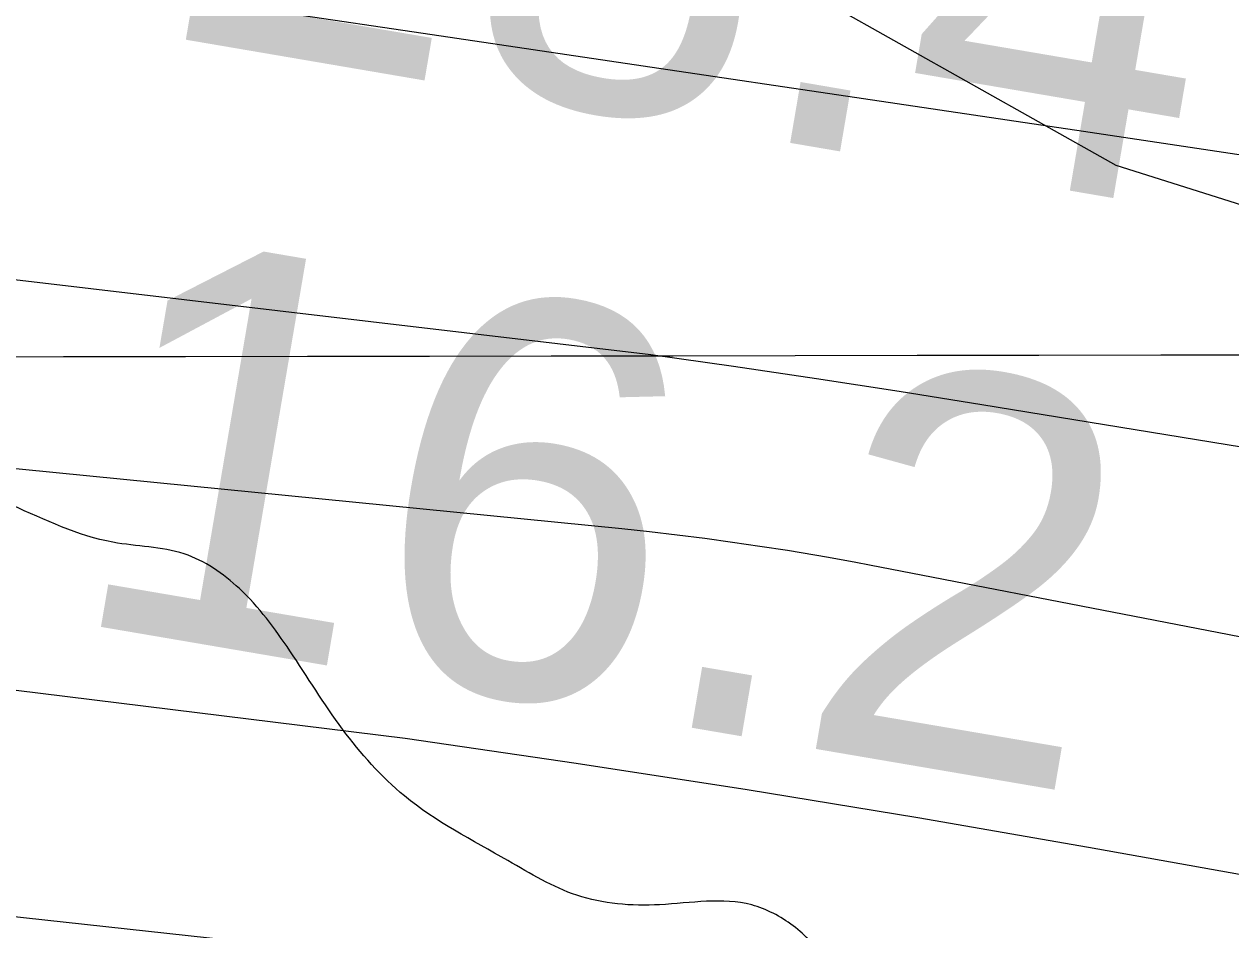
# Model space of a CAD drawing. Extents: x 3329332 to 3367211, y 631066 to 656469.
# Drawn here: x 3337870.7 to 3338074.1, y 648480.8 to 648633.5 of the extents above; entities that cross this region are included whole.
import ezdxf

# ---------------------------------------------------------------- set-up
doc = ezdxf.new("R2010")
doc.units = 0
for name, color, linetype in [('V-GRID-MAJR', 7, 'Continuous'), ('V-RIVR-EDGE', 7, 'Continuous'), ('V-RIVR-RANG', 7, 'Continuous'), ('V-SITE-VEGE', 7, 'Continuous'), ('V-TOPO-DPTH', 7, 'Continuous'), ('V-TOPO-MAJR', 7, 'Continuous'), ('V-TOPO-MINR', 7, 'Continuous')]:
    doc.layers.add(name, color=color, linetype=linetype)

msp = doc.modelspace()

# ---------------------------------------------------------------- linework, layer by layer
at = {"layer": 'V-GRID-MAJR'}
msp.add_spline([(3333438.762, 648570.676), (3338699.3000000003, 648578.71), (3343959.8370000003, 648587.509), (3349220.373, 648597.073), (3354480.9080000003, 648607.402), (3359741.441, 648618.497), (3365001.972, 648630.356), (3365001.973, 648630.356)], degree=3, dxfattribs=at)
at = {"layer": 'V-RIVR-EDGE'}
msp.add_spline([(3343636.8271070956, 646843.3989800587), (3343622.1108212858, 646851.5792317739), (3343608.9428611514, 646858.5922459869), (3343596.5399541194, 646861.3375356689), (3343585.2946953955, 646861.7531449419), (3343568.24393458, 646866.8367453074), (3343554.697763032, 646877.7287245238), (3343538.057816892, 646892.1185805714), (3343529.147033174, 646895.6308411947), (3343519.467360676, 646901.8596239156), (3343506.6900779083, 646910.0350810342), (3343488.8790585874, 646921.325408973), (3343476.1027347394, 646929.8886666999), (3343464.099135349, 646937.2866047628), (3343456.7481843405, 646944.2852351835), (3343449.7850339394, 646951.2829066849), (3343444.7484206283, 646953.23437568), (3343437.386921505, 646955.9671994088), (3343424.9830555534, 646958.3246884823), (3343409.480620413, 646962.2410513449), (3343396.697584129, 646968.089704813), (3343383.5277061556, 646974.3271178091), (3343375.7774475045, 646976.6730998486), (3343358.7228510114, 646980.205497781), (3343342.4448146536, 646984.1237784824), (3343324.996664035, 646985.3303316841), (3343315.3045255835, 646986.5177064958), (3343304.843498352, 646990.4216034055), (3343288.9638107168, 646998.60473188), (3343275.4109267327, 647006.7821068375), (3343264.954694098, 647012.6250067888), (3343248.681452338, 647018.4822905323), (3343233.954618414, 647022.3967355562), (3343209.925364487, 647028.2731976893), (3343162.260410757, 647042.3519666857), (3343147.918500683, 647045.1020509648), (3343128.926818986, 647049.4148447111), (3343116.5229530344, 647051.7723337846), (3343106.4526031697, 647056.8386736), (3343102.5793916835, 647058.7872658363), (3343086.688197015, 647062.3167870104), (3343081.258988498, 647062.3302118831), (3343073.506812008, 647063.9005927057), (3343064.593151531, 647066.249451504), (3343053.7481593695, 647071.7055097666), (3343047.940739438, 647075.5978996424), (3343041.7426421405, 647078.3278466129), (3343029.344529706, 647083.0121393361), (3343020.0488221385, 647087.6887607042), (3343006.4940203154, 647095.090534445), (3342971.6236099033, 647107.974257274), (3342951.4790744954, 647116.5557344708), (3342937.1515482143, 647125.1228278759), (3342928.2455590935, 647130.5740915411), (3342903.0586568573, 647138.7802340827), (3342877.487789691, 647148.5385379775), (3342858.8954156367, 647157.5039801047), (3342849.609297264, 647166.0586075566), (3342844.19159578, 647170.7256397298), (3342831.7934833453, 647175.4099324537), (3342823.655424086, 647177.7568734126), (3342803.887182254, 647181.6837843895), (3342796.52568313, 647184.4166081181), (3342787.2309344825, 647189.4810300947), (3342775.609382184, 647194.5512055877), (3342758.944504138, 647198.858245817), (3342732.97337041, 647203.5761007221), (3342721.3451056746, 647205.9316719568), (3342697.703652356, 647211.8071751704), (3342663.989931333, 647221.973416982), (3342635.705418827, 647232.1262339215), (3342620.593661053, 647237.2050396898), (3342601.9840264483, 647239.1900708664), (3342563.6166981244, 647249.3678197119), (3342526.798654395, 647258.7661316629), (3342490.762924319, 647270.8771300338), (3342457.056874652, 647284.1457767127), (3342444.661638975, 647289.9934712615), (3342438.029712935, 647274.1099479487), (3342415.16769651, 647281.5347357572), (3342391.925550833, 647292.0628873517), (3342329.1699355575, 647319.7520755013), (3342295.0780031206, 647333.7972823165), (3342283.068650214, 647338.8684167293), (3342254.791809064, 647352.1236385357), (3342236.19751717, 647360.3134794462), (3342218.3759497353, 647367.3380006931), (3342205.204153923, 647372.7998124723), (3342191.64743426, 647379.4259849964), (3342179.2579521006, 647387.6004831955), (3342172.2852125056, 647390.720148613), (3342149.820585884, 647402.0219835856), (3342116.8997266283, 647419.1667185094), (3342096.3664316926, 647427.3613540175), (3342074.6726116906, 647436.7222681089), (3342056.4594079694, 647442.1965458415), (3342048.7110671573, 647445.3181290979), (3342046.3909759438, 647448.0384868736), (3342044.4577264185, 647450.3700851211), (3342038.2586702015, 647452.712231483), (3342007.6463951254, 647462.4830013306), (3341964.2482070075, 647476.9390228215), (3341952.242689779, 647483.5613596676), (3341946.042674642, 647485.5157054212), (3341937.125178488, 647486.313361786), (3341928.594524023, 647486.7222586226), (3341922.397385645, 647489.8400062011), (3341906.513862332, 647496.4719322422), (3341894.505468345, 647501.9308672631), (3341878.2379801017, 647510.1149546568), (3341870.0932084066, 647509.7472913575), (3341856.9137412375, 647512.1066982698), (3341848.000080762, 647514.4555570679), (3341827.073231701, 647520.324347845), (3341821.2638939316, 647523.4411365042), (3341814.6789549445, 647526.5598430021), (3341810.025347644, 647526.571350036), (3341806.5332243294, 647525.8043790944), (3341795.289883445, 647526.9955895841), (3341774.7450814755, 647530.5366177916), (3341748.7854547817, 647539.9080799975), (3341739.1000287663, 647543.8100590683), (3341723.2049984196, 647545.7883778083), (3341703.4377155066, 647550.1030893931), (3341688.708963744, 647553.2419331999), (3341675.143613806, 647556.3779002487), (3341665.0684693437, 647559.505237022), (3341655.7785152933, 647566.5086620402), (3341650.35985489, 647570.787893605), (3341641.0583938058, 647573.1377113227), (3341619.3521078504, 647577.4572175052), (3341603.0731125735, 647580.9876975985), (3341588.7244900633, 647581.0231776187), (3341577.8641551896, 647580.2744261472), (3341570.499779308, 647581.843848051), (3341563.913881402, 647584.5747539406), (3341550.35620282, 647590.8131258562), (3341537.182489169, 647595.4993364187), (3341511.9936690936, 647602.9298777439), (3341494.1644303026, 647606.8519941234), (3341474.01126462, 647611.9432658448), (3341452.3126500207, 647619.3651768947), (3341435.647771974, 647623.672217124), (3341426.7293169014, 647624.0820728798), (3341409.6747204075, 647627.6144708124), (3341399.593822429, 647628.4150039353), (3341382.156219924, 647633.887363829), (3341364.3346524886, 647640.9118850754), (3341355.4209920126, 647643.2607438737), (3341344.179568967, 647645.2275555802), (3341336.034797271, 647644.8598922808), (3341320.5266086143, 647646.449451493), (3341290.677468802, 647651.176895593), (3341274.0145085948, 647656.2595370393), (3341268.5862589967, 647656.6607625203), (3341256.951281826, 647656.301729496), (3341232.5255970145, 647658.6889450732), (3341211.979836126, 647661.842172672), (3341186.0144559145, 647668.8868312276), (3341159.6564804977, 647673.9934456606), (3341146.4731776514, 647674.8016501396), (3341117.007043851, 647677.589132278), (3341103.433063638, 647677.2348938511), (3341097.616054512, 647677.2492776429), (3341091.8028810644, 647678.8148638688), (3341087.9296695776, 647680.7634561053), (3341085.2198599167, 647682.7091715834), (3341079.7954459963, 647684.661599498), (3341055.366884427, 647685.8854132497), (3341036.3684902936, 647687.4836027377), (3341024.7306363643, 647685.9611678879), (3341011.1547383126, 647684.8313282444), (3340999.5255146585, 647686.7990988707), (3340985.1855224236, 647690.3247843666), (3340953.8005228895, 647701.2608738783), (3340935.5930726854, 647709.0619552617), (3340923.584678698, 647714.5208902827), (3340917.0016575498, 647718.4151979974), (3340910.7968478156, 647718.4305407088), (3340908.0793667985, 647717.2738513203), (3340903.8135601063, 647717.2843994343), (3340894.5092222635, 647718.4708153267), (3340882.4893212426, 647719.2761430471), (3340860.789747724, 647726.3102534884), (3340855.75697009, 647729.812924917), (3340851.89047104, 647734.4761214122), (3340848.4060190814, 647736.811555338), (3340842.5909277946, 647737.6015403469), (3340826.314809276, 647742.2954222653), (3340811.5946877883, 647748.9244715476), (3340794.9432346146, 647758.6607202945), (3340781.396104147, 647769.1648989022), (3340774.827466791, 647778.8762157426), (3340770.949460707, 647778.8858049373), (3340766.3035247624, 647781.9997168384), (3340765.154506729, 647787.8196027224), (3340765.1631370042, 647791.3098081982), (3340761.6815618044, 647794.8086439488), (3340748.8985255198, 647800.6572974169), (3340736.8843780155, 647803.7894287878), (3340725.2589900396, 647807.3084018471), (3340719.4477344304, 647809.6495892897), (3340716.353959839, 647813.1474661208), (3340707.8348124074, 647818.2099702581), (3340686.534546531, 647829.8967290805), (3340660.9655972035, 647840.4306341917), (3340654.377781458, 647842.3859388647), (3340636.5533372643, 647848.2470582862), (3340626.477233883, 647850.986594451), (3340619.1090223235, 647851.0048139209), (3340608.2458106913, 647849.0926606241), (3340603.203443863, 647848.7173259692), (3340600.494593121, 647851.0508420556), (3340597.786701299, 647853.7721587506), (3340589.6467242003, 647855.343498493), (3340581.5086649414, 647857.6904394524), (3340569.1143881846, 647863.9259346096), (3340561.3708419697, 647868.9865209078), (3340557.892143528, 647873.6487584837), (3340534.6413675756, 647880.686704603), (3340500.541763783, 647891.6295065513), (3340470.702213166, 647900.2349567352), (3340445.522023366, 647911.1557035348), (3340419.5623966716, 647920.5271657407), (3340404.067632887, 647927.5459334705), (3340372.685510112, 647939.6454248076), (3340342.4696659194, 647952.9054412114), (3340306.057642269, 647969.6710058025), (3340282.828921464, 647985.6283659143), (3340275.0940055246, 647994.1791576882), (3340268.900702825, 647998.8481077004), (3340258.823640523, 648001.199843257), (3340240.223595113, 648007.0628805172), (3340208.8366777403, 648017.2233688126), (3340162.736351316, 648036.7275106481), (3340150.3468691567, 648044.9020088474), (3340132.923650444, 648056.1913778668), (3340120.1463676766, 648064.3668349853), (3340103.8769615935, 648071.7753211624), (3340062.4148997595, 648085.063146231), (3340020.562160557, 648097.1885283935), (3340008.159253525, 648099.9338180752), (3339970.575197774, 648113.2120539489), (3339931.446652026, 648129.2087297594), (3339889.974042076, 648138.2307481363), (3339851.5961656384, 648144.1426902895), (3339826.794187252, 648151.1844720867), (3339779.131151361, 648166.0388423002), (3339750.4607560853, 648176.9682193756), (3339726.4410913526, 648186.7226875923), (3339710.1716852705, 648194.1311737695), (3339698.5520508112, 648199.9769504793), (3339684.9905365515, 648204.6641199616), (3339657.470118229, 648210.1614117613), (3339640.4049736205, 648209.4280030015), (3339598.1414197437, 648212.2471294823), (3339566.358071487, 648218.9183712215), (3339519.0713291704, 648229.118175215), (3339492.7200661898, 648236.9393939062), (3339468.307806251, 648244.7558180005), (3339451.6400514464, 648247.899456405), (3339423.72320224, 648249.9075016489), (3339391.1489100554, 648250.3758514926), (3339356.2621980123, 648256.6669639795), (3339323.3125711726, 648262.1776806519), (3339267.0929899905, 648266.970331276), (3339191.493926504, 648276.0767345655), (3339142.6492693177, 648283.5657699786), (3339080.627062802, 648294.1898135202), (3339050.0051985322, 648300.0825772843), (3339012.788806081, 648305.2160414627), (3338936.4160592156, 648315.0999638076), (3338861.5935558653, 648324.5922498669), (3338841.0430003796, 648325.8064744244), (3338779.400923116, 648333.3271541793), (3338716.984203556, 648341.237552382), (3338619.6702238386, 648351.1732563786), (3338573.9260536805, 648357.879019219), (3338540.2008256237, 648363.3916537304), (3338502.213626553, 648370.4660387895), (3338454.128268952, 648371.3605460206), (3338406.04578811, 648373.4184550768), (3338372.6958947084, 648373.8887227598), (3338327.7215722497, 648378.2657641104), (3338302.9100046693, 648381.4295398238), (3338283.518056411, 648380.7018845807), (3338273.82495904, 648381.5014587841), (3338260.6522043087, 648386.5754699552), (3338248.6428514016, 648391.646604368), (3338238.5715426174, 648396.3251435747), (3338223.4501956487, 648397.5259432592), (3338149.397539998, 648404.6895078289), (3338106.754815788, 648410.9997987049), (3338090.4815740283, 648416.8570824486), (3338075.7662471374, 648425.4251347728), (3338068.017906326, 648428.5467180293), (3338061.041331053, 648430.1151810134), (3338050.188667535, 648432.4688344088), (3338042.0563617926, 648437.1425790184), (3338023.077146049, 648446.4967806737), (3338014.178828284, 648455.0504492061), (3338009.5482350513, 648464.3691708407), (3338008.012375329, 648470.5778162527), (3338005.6980376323, 648475.6249776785), (3338000.2832129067, 648481.4554116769), (3337993.311432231, 648484.962877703), (3337977.799407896, 648485.0012344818), (3337963.842421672, 648486.5869580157), (3337952.2227872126, 648492.4327347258), (3337934.79860958, 648503.3343031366), (3337924.3558018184, 648514.6064116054), (3337915.4689910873, 648527.8136874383), (3337906.963268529, 648538.3054000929), (3337897.6704377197, 648544.1454232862), (3337885.6534134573, 648546.1141528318), (3337868.6055294, 648552.3611550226), (3337833.747584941, 648570.2862857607), (3337831.4265348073, 648572.6188429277), (3337828.3413904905, 648579.6069252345), (3337825.256246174, 648586.595007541), (3337821.7775477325, 648591.257245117), (3337805.128012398, 648601.7690950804), (3337772.198522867, 648615.4236245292), (3337745.0716586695, 648623.2467610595), (3337725.3043757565, 648627.561472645), (3337697.3971157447, 648633.4475239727), (3337655.9264236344, 648643.2451435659), (3337633.050982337, 648645.2407228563), (3337587.683105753, 648647.2919194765), (3337530.6735395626, 648646.2694788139), (3337482.1965456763, 648645.6137425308), (3337469.4000845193, 648646.0331874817), (3337459.3258989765, 648649.5483248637), (3337449.6337605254, 648650.7356996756), (3337425.977923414, 648650.7941937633), (3337387.1921090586, 648648.5632820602), (3337346.0785321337, 648645.9503232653), (3337294.491462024, 648642.1998534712), (3337235.915350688, 648634.9764387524), (3337203.720228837, 648631.9536242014), (3337180.834239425, 648629.6833967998), (3337120.3162482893, 648621.3013748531), (3337079.5770471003, 648613.2582486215), (3337041.950798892, 648609.4732577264), (3337018.288249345, 648606.8171475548), (3336982.5914149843, 648599.1493559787), (3336951.5549003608, 648594.1846616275), (3336908.505197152, 648592.7398992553), (3336875.1648929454, 648597.088173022), (3336858.1045429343, 648598.2937673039), (3336851.1308444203, 648601.025632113), (3336844.931788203, 648603.367778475), (3336839.116696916, 648604.1577634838), (3336830.97288414, 648604.1779007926), (3336822.0457987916, 648601.0975510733), (3336811.5607985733, 648595.3064327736), (3336803.0243905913, 648593.38852596), (3336796.0430207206, 648593.017985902), (3336789.068363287, 648595.3620501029), (3336779.3743069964, 648595.773823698), (3336757.2572063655, 648590.787074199), (3336729.690759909, 648577.6699367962), (3336702.1377383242, 648569.9820079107), (3336685.851071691, 648570.4100831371), (3336673.8330885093, 648571.991012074), (3336663.7483548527, 648571.2403427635), (3336652.882266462, 648568.1647876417), (3336636.9603863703, 648559.2846893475), (3336627.2586587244, 648556.5940580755), (3336614.4593208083, 648555.8501012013), (3336584.9759264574, 648551.6571723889), (3336546.1862764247, 648547.8750582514), (3336510.1064360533, 648542.1472286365), (3336477.9017250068, 648535.2464080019), (3336448.4029879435, 648524.8486694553), (3336423.931274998, 648508.6214558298), (3336410.7115332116, 648494.6932371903), (3336400.5932373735, 648480.3695465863), (3336397.4630238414, 648469.1310002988), (3336394.711021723, 648454.0134890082), (3336388.0781367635, 648437.7421650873), (3336381.4500464, 648423.409844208), (3336375.9901524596, 648411.0136496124), (3336372.482686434, 648404.0418689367), (3336364.323530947, 648397.8571965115), (3336361.2134547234, 648394.762463), (3336359.6555398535, 648392.0516944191), (3336357.7011941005, 648385.8516792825), (3336351.0903642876, 648378.4997693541), (3336344.851033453, 648364.5542901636), (3336339.7981185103, 648359.9131488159), (3336331.2597926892, 648357.2196407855), (3336326.2116723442, 648354.5175024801), (3336319.2197543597, 648349.8811557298), (3336309.8904846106, 648340.9847558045), (3336302.5136427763, 648337.5127697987), (3336295.1348831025, 648333.2651825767), (3336286.9699740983, 648324.753706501), (3336280.3696924, 648321.6676032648), (3336267.1739236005, 648317.4343998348), (3336257.8667089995, 648317.457413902), (3336251.6618992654, 648317.4727566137), (3336242.352766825, 648316.7201694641), (3336231.4924319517, 648315.9714179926), (3336219.8584136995, 648316.0001855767), (3336194.6504152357, 648315.6747147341), (3336165.5749588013, 648319.6246397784), (3336148.122013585, 648318.8921899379), (3336131.0530332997, 648316.6075787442), (3336112.040255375, 648312.3887591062), (3336101.9488092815, 648308.9234855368), (3336086.414729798, 648300.0424283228), (3336075.546723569, 648296.1912719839), (3336060.4167463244, 648293.9018661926), (3336047.620285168, 648294.3213111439), (3336032.5056506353, 648298.2367150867), (3336021.6558638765, 648301.7537703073), (3336016.2304910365, 648303.3183976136), (3336006.536434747, 648303.7301712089), (3335978.6195855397, 648305.7382164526), (3335940.2158182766, 648301.1795421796), (3335891.725399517, 648295.0945973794), (3335848.668024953, 648290.5474301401), (3335790.1091741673, 648290.304426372), (3335753.2671574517, 648290.0077231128), (3335726.4993262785, 648286.1958824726), (3335694.691046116, 648282.7843083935), (3335674.8959545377, 648275.8528023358), (3335659.375299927, 648272.4009536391), (3335636.485474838, 648268.5795238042), (3335620.5808552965, 648266.6798364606), (3335591.8816924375, 648265.9751952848), (3335557.760033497, 648267.9985832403), (3335544.1870122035, 648268.0321454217), (3335523.2429025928, 648266.920525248), (3335504.6208020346, 648263.8641485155), (3335489.879584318, 648261.9615844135), (3335466.2323774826, 648265.5102839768), (3335442.1868219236, 648264.7941357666), (3335411.550573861, 648264.8698904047), (3335377.8042495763, 648261.8509115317), (3335309.145322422, 648254.6524287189), (3335266.481501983, 648252.4311062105), (3335243.9861899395, 648251.3233217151), (3335220.7162355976, 648250.6052556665), (3335202.4953605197, 648252.9771285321), (3335190.085741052, 648253.0078139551), (3335171.0777577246, 648250.7279973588), (3335140.040284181, 648245.3755023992), (3335097.7364556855, 648231.9070033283), (3335079.888997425, 648228.4609081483), (3335074.8475895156, 648228.4733741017), (3335068.641820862, 648228.100916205), (3335061.6614099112, 648228.1181767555), (3335052.348441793, 648225.8143871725), (3335042.2617902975, 648224.2881166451), (3335032.1655496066, 648218.883840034), (3335022.075062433, 648215.8063670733), (3335003.0651612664, 648212.7509492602), (3334965.832467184, 648211.2918030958), (3334950.711120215, 648212.4926027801), (3334915.8148189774, 648214.905709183), (3334852.211683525, 648213.5117695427), (3334793.257360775, 648210.1673198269), (3334744.7774901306, 648208.3481817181), (3334710.648159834, 648207.2691648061), (3334677.2905950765, 648204.6370276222), (3334638.509575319, 648204.3451189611), (3334608.649887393, 648204.8067563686), (3334566.769339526, 648205.6859208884), (3334543.1135024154, 648205.7444149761), (3334524.8839970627, 648204.6260823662), (3334499.6721629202, 648202.7494090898), (3334450.4205267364, 648202.4833912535), (3334410.477064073, 648202.5821599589), (3334380.228616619, 648202.6569556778), (3334353.8668055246, 648206.2123676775), (3334344.5576730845, 648205.4597805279), (3334325.5516075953, 648203.9555651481), (3334283.271752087, 648200.1820812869), (3334254.566835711, 648197.1506364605), (3334219.268350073, 648193.7476926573), (3334183.2000167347, 648192.6734703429), (3334158.3779010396, 648191.5714393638), (3334149.457528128, 648191.205693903), (3334137.0402373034, 648188.1339744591), (3334128.501911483, 648185.440466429), (3334111.044171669, 648182.7690135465), (3334081.563654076, 648179.7394865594), (3334057.1293389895, 648178.636496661), (3334040.8436312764, 648179.4523724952), (3334029.993844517, 648182.969427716), (3334019.911028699, 648182.9943596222), (3333987.3213938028, 648177.2578997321), (3333955.1224362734, 648172.6838827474), (3333933.013006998, 648170.799538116), (3333908.970328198, 648171.2467917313), (3333889.5831745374, 648172.4581395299), (3333868.256058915, 648173.2864813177), (3333818.617581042, 648173.4092230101), (3333772.0776723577, 648171.973090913), (3333733.678699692, 648169.3534196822), (3333687.913433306, 648167.5275691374), (3333647.9594225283, 648163.3605311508), (3333617.3135852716, 648159.5582797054), (3333590.539041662, 648153.0318348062), (3333562.604931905, 648148.059469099), (3333531.5645816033, 648141.5435723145), (3333511.0063547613, 648139.6553920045), (3333488.8978844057, 648138.1588479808), (3333475.711704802, 648137.8036506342), (3333461.743211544, 648134.7357668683), (3333439.4028820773, 648130.067855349)], degree=3, dxfattribs=at)
at = {"layer": 'V-SITE-VEGE'}
msp.add_lwpolyline([(3338452.485, 648463.277), (3338402.199, 648477.001), (3338342.768, 648495.2980000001), (3338287.9080000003, 648518.1680000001), (3338237.6210000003, 648545.615), (3338191.906, 648568.485), (3338141.617, 648582.207), (3338054.757, 648609.652), (3337981.611, 648650.819), (3337817.034, 648751.449), (3337748.461, 648783.47), (3337721.0300000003, 648769.7440000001), (3337689.0300000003, 648774.321), (3337643.31, 648769.7440000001)], dxfattribs=at)
at = {"layer": 'V-TOPO-DPTH'}
msp.add_lwpolyline([(3339069.618363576, 648316.1470083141), (3338977.8549211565, 648330.1105584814), (3338832.35557752, 648351.6038482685), (3338813.2956012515, 648354.5330746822), (3338794.260410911, 648357.6101521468), (3338775.2623994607, 648360.9090061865), (3338756.289173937, 648364.355711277), (3338457.764414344, 648420.3863548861), (3338380.30766809, 648434.8213360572), (3338302.826588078, 648449.1235353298), (3338225.3090074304, 648463.2265617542), (3338147.767093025, 648477.1968062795), (3338050.0622762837, 648494.6700795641), (3338021.3284810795, 648499.640736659), (3337992.5599781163, 648504.3936414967), (3337963.7394135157, 648508.8199179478), (3337934.884141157, 648513.0284421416), (3336991.5492798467, 648629.4701559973)], dxfattribs=at)
at = {"layer": 'V-TOPO-MAJR'}
msp.add_lwpolyline([(3338291.973441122, 648600.6166415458), (3338285.0770587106, 648593.0425072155), (3338272.2035616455, 648587.1071034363), (3338235.1196047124, 648590.9887086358), (3338197.85109786, 648595.1351434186), (3338160.6234964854, 648599.6045182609), (3338123.457253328, 648604.5583031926), (3338086.3319156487, 648609.835028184), (3338049.236894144, 648615.351529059), (3338012.1413726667, 648620.864664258), (3337975.045101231, 648626.3727509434), (3337937.948329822, 648631.8774719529), (3337849.585463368, 648644.9833284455), (3337768.277627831, 648656.8288147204), (3337686.9307867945, 648668.3947998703), (3337053.888871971, 648751.9147853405)], dxfattribs=at)
at = {"layer": 'V-TOPO-MINR'}
for points in [[(3339568.1212697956, 648326.9408610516), (3338789.030387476, 648447.9800621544), (3338764.503263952, 648451.7200169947), (3338650.4469725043, 648469.5308505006), (3338568.917857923, 648482.3487117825), (3338487.406695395, 648495.2789892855), (3338405.922460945, 648508.377891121), (3338324.4561785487, 648521.589209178), (3338032.089181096, 648569.312588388), (3338018.156156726, 648571.5344512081), (3338004.212849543, 648573.6880815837), (3337990.2541181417, 648575.7393632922), (3337976.2851039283, 648577.7224125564), (3337008.761825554, 648691.9731929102), (3336971.677506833, 648691.9616879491), (3335984.7314921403, 648636.9702250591), (3335964.456659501, 648634.1255200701), (3335944.2653402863, 648630.7385135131), (3335158.0523334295, 648391.1722386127)], [(3339511.9725864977, 648264.9660957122), (3338889.002919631, 648375.0723668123), (3338874.4216744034, 648377.6104692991), (3338859.831943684, 648380.0980108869), (3338845.229484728, 648382.5097111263), (3338830.6185402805, 648384.8708504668), (3338806.819934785, 648388.6533051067), (3338804.104351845, 648389.0990382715), (3338801.391999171, 648389.563092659), (3338798.684491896, 648390.0546288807), (3338795.9802148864, 648390.564486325), (3338013.188269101, 648542.2644603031), (3338010.8855461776, 648542.7035904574), (3338006.2742110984, 648543.5497563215), (3338001.654121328, 648544.346818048), (3337999.340506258, 648544.7233374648), (3337994.704726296, 648545.4223498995), (3337990.059407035, 648546.0881935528), (3337985.412680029, 648546.7251194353), (3337980.761280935, 648547.3239025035), (3337976.1028737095, 648547.8654713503), (3337971.439794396, 648548.3688973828), (3336976.0497955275, 648647.0349025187)], [(3339069.618363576, 648316.1470083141), (3338977.8549211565, 648330.1105584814), (3338832.35557752, 648351.6038482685), (3338813.2956012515, 648354.5330746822), (3338794.260410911, 648357.6101521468), (3338775.2623994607, 648360.9090061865), (3338756.289173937, 648364.355711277), (3338457.764414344, 648420.3863548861), (3338380.30766809, 648434.8213360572), (3338302.826588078, 648449.1235353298), (3338225.3090074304, 648463.2265617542), (3338147.767093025, 648477.1968062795), (3338050.0622762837, 648494.6700795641), (3338021.3284810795, 648499.640736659), (3337992.5599781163, 648504.3936414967), (3337963.7394135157, 648508.8199179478), (3337934.884141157, 648513.0284421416), (3336991.5492798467, 648629.4701559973)], [(3339425.7054778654, 648230.1426099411), (3338863.941654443, 648306.7414302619), (3338824.684532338, 648312.3670684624), (3338785.484182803, 648318.3484988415), (3338746.36899212, 648324.8636174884), (3338707.3105740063, 648331.7345283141), (3338705.5661624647, 648332.0536650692), (3338665.6879575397, 648339.4034887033), (3338625.822847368, 648346.8231586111), (3338585.9773793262, 648354.3475979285), (3338546.145006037, 648361.9418835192), (3338008.5252080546, 648465.1748903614), (3337997.580959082, 648467.1942541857), (3337986.618989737, 648469.1075596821), (3337975.630439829, 648470.8617776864), (3337964.624169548, 648472.5099373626), (3336995.3539258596, 648578.4984380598)]]:
    msp.add_lwpolyline(points, dxfattribs=at)

# ---------------------------------------------------------------- texts
at = {"layer": 'V-RIVR-RANG'}
for s, p in [('28.4', (3337893.497721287, 648631.608933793)), ('16.2', (3337876.909721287, 648532.993933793))]:
    msp.add_text(s, height=67.0000000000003, rotation=350.30832571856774, dxfattribs=at).set_placement(p)

doc.saveas('drawing.dxf')
